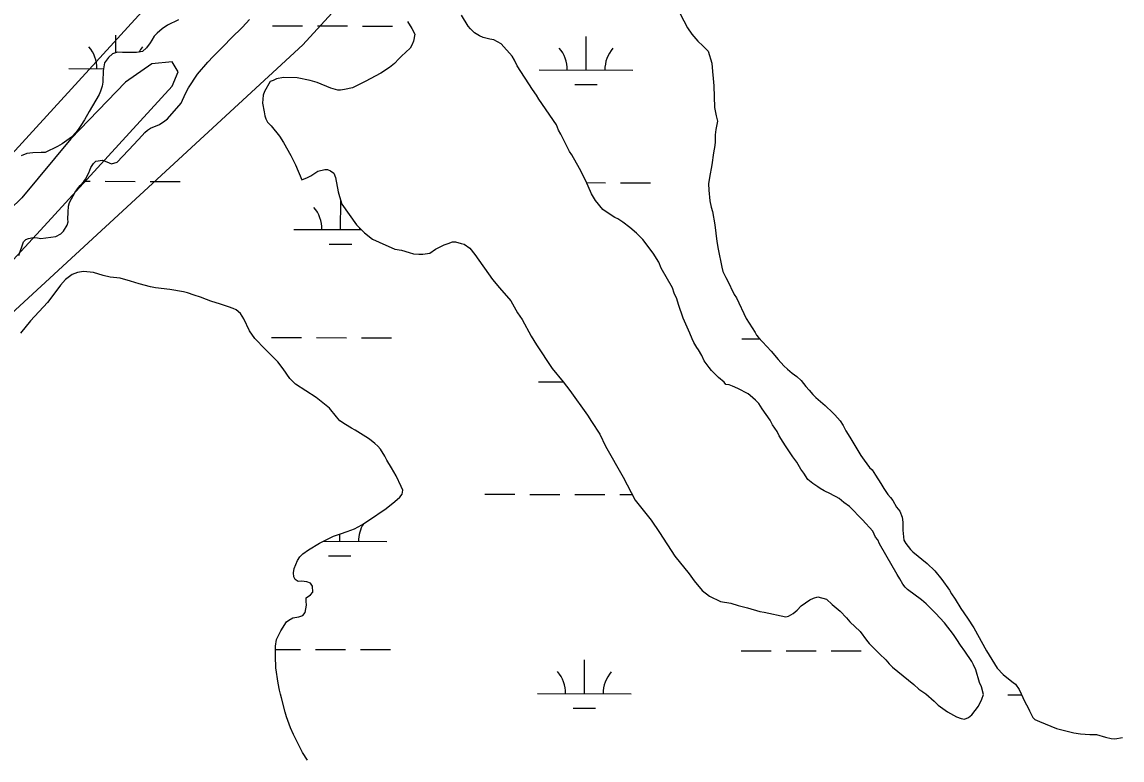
# Model space of a CAD drawing. Extents: x 3161665 to 3199565, y 885729 to 911164.
# Drawn here: x 3173239 to 3174412, y 905936 to 906724 of the extents above; entities that cross this region are included whole.
import ezdxf

# ---------------------------------------------------------------- set-up
doc = ezdxf.new("R2010")
doc.units = 0
for name, color, linetype in [('V-SITE-VEGE', 7, 'Continuous'), ('V-TOPO-SHOR', 7, 'Continuous'), ('V-WETL-SWMP', 7, 'Continuous')]:
    doc.layers.add(name, color=color, linetype=linetype)

msp = doc.modelspace()

# ---------------------------------------------------------------- linework, layer by layer
at = {"layer": 'V-SITE-VEGE'}
for p, q in [((3173377.2, 906679), (3173349.1, 906659.4)), ((3173398.9, 906681.1), (3173377.2, 906679)), ((3173405.4, 906670.3), (3173398.9, 906681.1)), ((3173398.9, 906655.1), (3173405.4, 906670.3)), ((3173262.4, 906505.6), (3173398.9, 906655.1)), ((3173349.1, 906659.4), (3173290.6, 906598.8)), ((3173290.6, 906598.8), (3173238.6, 906535.9)), ((3173238.6, 906535.9), (3173193.1, 906492.6)), ((3173134.6, 906369.1), (3173262.4, 906505.6))]:
    msp.add_line(p, q, dxfattribs=at)
at = {"layer": 'V-TOPO-SHOR'}
for points in [[(3173859.4, 907274.4), (3172854.7, 906174.7), (3172591.6, 905936.5)], [(3172726.7, 905823.2), (3172825.6, 905904.7), (3172889.8, 905982.7), (3172946.9, 906096.4), (3173046.7, 906209.9), (3173153.6, 906344.7), (3173538.2, 906699.3), (3173980, 907181.7)]]:
    msp.add_lwpolyline(points, dxfattribs=at)
at = {"layer": 'V-WETL-SWMP'}
for p, q in [((3173338.6, 906690.9), (3173338.7, 906709.6)), ((3173505.8, 906719.6), (3173537.8, 906719.5)), ((3173553.8, 906719.5), (3173585.8, 906719.4)), ((3173601.8, 906719.3), (3173633.8, 906719.2)), ((3173840.5, 906672.2), (3173840.6, 906708.2)), ((3173288.6, 906673.8), (3173325.5, 906673.7)), ((3173790.5, 906672.4), (3173890.5, 906672.1)), ((3173828.4, 906656.8), (3173852.4, 906656.8)), ((3173304.8, 906553.6), (3173311.4, 906553.6)), ((3173327.4, 906553.6), (3173359.4, 906553.5)), ((3173375.4, 906553.4), (3173407.4, 906553.4)), ((3173841.2, 906552.2), (3173861.3, 906552.1)), ((3173877.3, 906552.1), (3173909.3, 906552)), ((3173578.6, 906502.1), (3173578.7, 906532.8)), ((3173528.6, 906502.3), (3173600.6, 906502.1)), ((3173566.5, 906486.7), (3173590.5, 906486.7)), ((3173504.8, 906386.9), (3173536.8, 906386.8)), ((3173552.8, 906386.8), (3173584.8, 906386.7)), ((3173600.8, 906386.6), (3173632.8, 906386.6)), ((3174006.8, 906385.5), (3174025.8, 906385.5)), ((3173789.6, 906339.7), (3173816, 906339.6)), ((3173827.5, 906324.2), (3173827.7, 906324.2)), ((3173732.4, 906219.8), (3173764.4, 906219.7)), ((3173780.4, 906219.6), (3173812.4, 906219.6)), ((3173828.4, 906219.5), (3173860.4, 906219.4)), ((3173876.4, 906219.4), (3173889.7, 906219.3)), ((3173560.2, 906169.5), (3173627.7, 906169.3)), ((3173577.7, 906169.5), (3173577.7, 906177.4)), ((3173565.6, 906154.1), (3173589.6, 906154)), ((3173509.1, 906054.2), (3173535.9, 906054.1)), ((3173551.9, 906054.1), (3173583.9, 906054)), ((3173599.9, 906054), (3173631.9, 906053.9)), ((3174005.8, 906052.8), (3174037.8, 906052.8)), ((3174053.8, 906052.7), (3174085.8, 906052.6)), ((3174101.8, 906052.6), (3174133.8, 906052.5)), ((3173838.6, 906006.9), (3173838.7, 906042.9)), ((3173788.6, 906007), (3173888.6, 906006.7)), ((3174290.6, 906005.6), (3174305.2, 906005.6)), ((3173826.6, 905991.5), (3173850.6, 905991.4))]:
    msp.add_line(p, q, dxfattribs=at)
for points in [[(3173941, 906732.4), (3173948.5, 906717.3), (3173953.2, 906710.7), (3173959.6, 906703.3), (3173964.9, 906698.3), (3173970.7, 906692.5), (3173974.8, 906679.7), (3173975.2, 906670.7), (3173976.1, 906663.3), (3173976.9, 906655.5), (3173977.5, 906632.4), (3173979.3, 906623.6), (3173980.6, 906617.6), (3173979, 906609), (3173978.2, 906603.2), (3173978.3, 906595.6), (3173977.9, 906591.7), (3173976.5, 906583.9), (3173974.6, 906571.3), (3173972.1, 906557.8), (3173971.1, 906551), (3173971.3, 906544), (3173972.4, 906532.8), (3173973.9, 906526), (3173975.5, 906521.4), (3173977.8, 906507.2), (3173979.9, 906489.5), (3173981.3, 906481.1), (3173985.4, 906461.9), (3173986.5, 906457.5), (3173989.5, 906450.9), (3173991.1, 906448.3), (3173998.6, 906432.9), (3174000.8, 906429.1), (3174011.4, 906407.1), (3174020.9, 906392.2), (3174022.3, 906389.4), (3174024.3, 906387), (3174028.8, 906382.4), (3174037.8, 906372.4), (3174045.3, 906363.4), (3174051.6, 906356.7), (3174055.4, 906353.1), (3174060.2, 906348.9), (3174065.5, 906345.3), (3174069.9, 906340.9), (3174074.9, 906334.7), (3174078.4, 906330.9), (3174082.4, 906326.2), (3174085.6, 906323), (3174095.7, 906314.4), (3174103.8, 906306.6), (3174106, 906304.4), (3174111.4, 906297.9), (3174114.7, 906293.1), (3174117.7, 906287.3), (3174121.9, 906280.7), (3174133.7, 906261.1), (3174137.3, 906255.9), (3174143, 906248.1), (3174145.6, 906245.7), (3174149.2, 906239.9), (3174154.9, 906231.2), (3174158.1, 906225.8), (3174162.4, 906219.6), (3174165.2, 906216.4), (3174167.6, 906213.2), (3174171.7, 906206), (3174175.1, 906201.6), (3174177.7, 906195.4), (3174178.4, 906189.8), (3174178.6, 906181.4), (3174179.5, 906170.6)], [(3173235.3, 906474.5), (3173240.2, 906489), (3173242.8, 906491.4), (3173245.6, 906492.6), (3173250.6, 906493.7), (3173255, 906493.3), (3173258.8, 906492.7), (3173274.6, 906494.6), (3173280, 906497.6), (3173282.8, 906500.3), (3173286.8, 906506.7), (3173288, 906510.3), (3173287.6, 906513.1), (3173287.8, 906520.5), (3173288.4, 906527.2), (3173289.3, 906531), (3173295.3, 906542), (3173297.9, 906545.7), (3173300.7, 906549.1), (3173304.5, 906553.3), (3173306.4, 906555.9), (3173310, 906562.6), (3173312.2, 906568.2), (3173315, 906572.6), (3173317.4, 906575), (3173324.6, 906576.1), (3173329.2, 906574.5), (3173334.2, 906572.3), (3173340.2, 906574), (3173357.8, 906592.7), (3173366.7, 906602.4), (3173369.5, 906605.8), (3173372.5, 906608.2), (3173375.7, 906610.2), (3173385.3, 906614.3), (3173391.1, 906618.3), (3173393.7, 906620.4), (3173408.4, 906636.9), (3173413, 906647.3), (3173416.3, 906653.3), (3173425.9, 906667.8), (3173436.8, 906680.7), (3173442.6, 906686.8), (3173454, 906698.3), (3173461.7, 906706.3), (3173473.9, 906718), (3173481.3, 906726.1)], [(3173405.7, 906725.9), (3173393.9, 906720.2), (3173388.1, 906716.4), (3173382.9, 906711.8), (3173379.8, 906708.3), (3173377, 906704.1), (3173375.4, 906701.3), (3173371.6, 906695.9), (3173367, 906692.2), (3173360.6, 906691.2), (3173353.4, 906691), (3173346, 906691.1), (3173340.4, 906691.5), (3173335, 906689.5), (3173330.8, 906685.8), (3173326.8, 906680), (3173325.8, 906675.8), (3173325.2, 906671.4), (3173325.1, 906667.8), (3173324.7, 906663.7), (3173324.7, 906659.5), (3173324.1, 906655.1), (3173322.4, 906649.7), (3173321, 906646.1), (3173310.3, 906628), (3173305.3, 906619.1), (3173301.3, 906613.3), (3173299.3, 906609.9), (3173296.4, 906605.9), (3173291.4, 906600.8), (3173281.6, 906593.7), (3173276.6, 906590.7), (3173263.2, 906584.2), (3173259, 906584.4), (3173250.2, 906584), (3173243.8, 906583.3), (3173237.8, 906580.7)], [(3173649.9, 906724), (3173654.7, 906716.6), (3173657.8, 906710.5), (3173656.5, 906703.2), (3173654.6, 906698.9), (3173652.8, 906695.8), (3173643.6, 906687.3), (3173640.5, 906684.3), (3173636.2, 906679.4), (3173630.7, 906675.2), (3173621.5, 906669.1), (3173604.9, 906660), (3173591.4, 906653.4), (3173582.8, 906651.6), (3173578.6, 906651), (3173575.5, 906651), (3173568.2, 906652.9), (3173553.5, 906659.1), (3173546.2, 906661), (3173532.2, 906664.1), (3173517.5, 906664.2), (3173510.2, 906663)], [(3174039.4, 906293.9), (3174037, 906298.8), (3174028.5, 906311), (3174024.8, 906316.6), (3174021.2, 906320.2), (3174015.7, 906325.2), (3174013.3, 906327), (3174002.3, 906332.6), (3173996.8, 906335.1), (3173993.1, 906336.3), (3173989.5, 906336.9), (3173987.7, 906339.4), (3173981.6, 906344.3), (3173974.3, 906351.7), (3173971.8, 906354.8), (3173966.4, 906362.1), (3173964, 906367.6), (3173960.3, 906373.8), (3173958.5, 906376.2), (3173955.5, 906381.7), (3173953.7, 906385.4), (3173951.3, 906391.6), (3173944, 906407.5), (3173939.2, 906422.2), (3173937.4, 906428.3), (3173934.4, 906434.4), (3173932.6, 906440), (3173920.5, 906460.8), (3173918.1, 906467.5), (3173912, 906476.8), (3173901.1, 906491.5), (3173894.4, 906498.2), (3173887.1, 906504.4), (3173879.8, 906509.9), (3173874.3, 906513.6), (3173871.3, 906514.9), (3173868.2, 906516.7), (3173858.5, 906523.5), (3173850.6, 906533.3), (3173846.3, 906540.1), (3173840.3, 906554.2), (3173833.6, 906567.1), (3173825.2, 906581.8), (3173822.7, 906585.5), (3173813.7, 906603.8), (3173811.2, 906608.1), (3173808.8, 906613.7), (3173790, 906641.3), (3173787.6, 906645.6), (3173783.4, 906651.7), (3173767, 906676.9), (3173764, 906683), (3173761.6, 906687.3), (3173750, 906700.2), (3173742.1, 906704.5), (3173737.8, 906705.1), (3173730.5, 906707), (3173726.8, 906708.9), (3173721.3, 906712), (3173717.1, 906716.3), (3173714.7, 906719.3), (3173707.4, 906731)], [(3173510.2, 906663), (3173506.5, 906661.2), (3173503.4, 906660), (3173497.2, 906649.6), (3173496, 906645.4), (3173495.4, 906641.1), (3173495.3, 906636.8), (3173497.1, 906627.6), (3173497.7, 906623.3), (3173498.9, 906620.3), (3173500.7, 906616.6), (3173504.4, 906612.9), (3173513.5, 906601.9), (3173517.7, 906595.1), (3173525.6, 906581), (3173530.4, 906571.2), (3173537.1, 906555.3), (3173543.2, 906557.7), (3173546.9, 906559.5), (3173554.2, 906564.3), (3173561.6, 906566.1), (3173564.6, 906566.1), (3173567.7, 906564.9), (3173571.3, 906562.4), (3173573.1, 906557.5), (3173576.1, 906542.2), (3173577.3, 906537.3), (3173579.7, 906529.3), (3173595.5, 906507.2), (3173604, 906498.6), (3173612.5, 906491.9), (3173619.8, 906488.8), (3173636.3, 906481.3), (3173643.6, 906480.1), (3173651.6, 906477.6), (3173656.5, 906476.3), (3173662, 906475.7), (3173666.2, 906475.7), (3173673.6, 906476.9), (3173679.7, 906481.1), (3173688.9, 906485.9), (3173693.2, 906487.1), (3173698.1, 906488.9), (3173701.2, 906488.9), (3173707.3, 906487.1), (3173710.3, 906486.4), (3173716.4, 906482.1), (3173721.9, 906475.4), (3173740.7, 906449), (3173748, 906439.8), (3173760.1, 906426.2), (3173767.4, 906413.4), (3173772.2, 906406), (3173781.9, 906388.2), (3173787.4, 906379)], [(3173546.6, 906112.5), (3173549, 906115.1), (3173548.6, 906121.5), (3173546.4, 906124.9), (3173542.6, 906126.3), (3173536.7, 906127.1), (3173533.1, 906126.7), (3173529.9, 906128.7), (3173528.7, 906131.7), (3173528.3, 906135.9), (3173529, 906140.5), (3173532.6, 906149.1), (3173535.2, 906153.1), (3173538.4, 906156.2), (3173544.4, 906160.4), (3173556.2, 906167.5), (3173571.1, 906175), (3173578.3, 906177.6), (3173585.7, 906179.9), (3173593.3, 906182.7), (3173601.3, 906187.2), (3173608.3, 906191.6), (3173627.1, 906204.6), (3173636.3, 906211.8), (3173641.7, 906216.5), (3173644.3, 906219.7), (3173644.8, 906224.1), (3173643.2, 906227.9), (3173637.7, 906239.5), (3173632.9, 906247.9), (3173628, 906256.1), (3173625.8, 906260.3), (3173621.1, 906267.9), (3173618.1, 906271.1), (3173614.9, 906274), (3173609.4, 906278.4), (3173605.4, 906280.8), (3173594.2, 906288), (3173590.3, 906290.1), (3173583.7, 906294.1), (3173577.9, 906298.1), (3173574.2, 906302.3), (3173566.6, 906311.4), (3173552.5, 906323), (3173530.6, 906337.1), (3173524.3, 906343.3), (3173517.2, 906353.5), (3173511.4, 906361), (3173497.9, 906374.6), (3173487.2, 906385.8), (3173481.5, 906394.2), (3173475.4, 906406.7), (3173471.6, 906412.7), (3173467.2, 906416.5), (3173464, 906417.9), (3173459.1, 906419.7), (3173450.3, 906422.4), (3173440.1, 906425.8), (3173435.6, 906427.4), (3173429.2, 906430.1), (3173422.2, 906432.1), (3173415.2, 906434.7), (3173410.9, 906435.8), (3173396.3, 906438), (3173381.1, 906440.1), (3173375.6, 906441.1), (3173363.6, 906444.2), (3173354.2, 906447), (3173343.5, 906450.3), (3173332.7, 906451.4), (3173325.1, 906453.2), (3173314.8, 906456.2), (3173304.4, 906457.5), (3173297.8, 906456.3), (3173292.2, 906454.2), (3173285, 906448.8), (3173279.8, 906442.7), (3173273.7, 906434.5), (3173265.7, 906424.2), (3173247.6, 906404.7), (3173237, 906391.4)], [(3173787.4, 906379), (3173804.3, 906353.9), (3173815.9, 906339.7), (3173823.2, 906330.5), (3173842, 906304.1), (3173846.2, 906297.4), (3173855.3, 906283.9), (3173861.3, 906271), (3173880.1, 906237.9), (3173892.8, 906213.4), (3173909.8, 906191.9), (3173918.9, 906179), (3173935.3, 906153.8), (3173950.4, 906134.8), (3173955.9, 906127.4), (3173964.4, 906117), (3173972.3, 906110.8), (3173983.9, 906105.3), (3173994.9, 906103.4), (3174002.8, 906100.9), (3174012.6, 906098.4), (3174026, 906094.6), (3174030.3, 906094), (3174053.5, 906089), (3174056.6, 906089.6), (3174061.5, 906092.6), (3174065.8, 906096.2), (3174070.1, 906100.5), (3174079.3, 906107.2), (3174083, 906109), (3174087.9, 906110.2), (3174097, 906107.7), (3174103.1, 906102.1), (3174111.6, 906094.8), (3174118.3, 906088), (3174122, 906083.7), (3174132.9, 906073.2), (3174139.6, 906064), (3174142.6, 906060.4), (3174153.6, 906049.3), (3174160.2, 906043.1), (3174163.9, 906038.8), (3174167.5, 906035.1), (3174190.1, 906016.7), (3174195.5, 906011.8), (3174202.8, 906006.8), (3174212, 905998.8), (3174216.2, 905994.5), (3174226, 905987.7), (3174235.7, 905982.2), (3174240.6, 905980.3), (3174244.3, 905979.7), (3174248.6, 905981.5), (3174252.2, 905984.5), (3174259, 905993.7), (3174262.7, 906001), (3174264.6, 906005.9), (3174262.2, 906014.4), (3174260.4, 906018.7), (3174256.2, 906032.2), (3174253.8, 906037.7), (3174251.9, 906041.4), (3174244.7, 906052.4), (3174239.8, 906058.6), (3174236.2, 906064.7), (3174232.5, 906070.2), (3174222.8, 906082.5), (3174213.1, 906093), (3174203.4, 906102.8), (3174198.5, 906107.1), (3174183.3, 906118.2), (3174180.9, 906120.7), (3174178.4, 906123.7), (3174175.4, 906129.3), (3174172.4, 906134.2), (3174160.3, 906155), (3174153.6, 906166.7), (3174151.8, 906171), (3174149.4, 906174), (3174146.3, 906180.2), (3174135.4, 906192.4), (3174121.4, 906206.6), (3174115.3, 906210.9), (3174110.5, 906215.2), (3174107.4, 906217.1), (3174104.4, 906218.3), (3174101.3, 906220.1), (3174094.6, 906223.2), (3174090.3, 906225.7), (3174087.9, 906227.6), (3174082.4, 906231.3), (3174077, 906235.6), (3174072.7, 906242.3), (3174069.7, 906246.6), (3174065.4, 906254), (3174061.2, 906259.5), (3174053.3, 906271.2), (3174050.9, 906275.4), (3174046.6, 906282.2), (3174044.2, 906286.5), (3174039.4, 906293.9)], [(3174179.5, 906170.6), (3174181.5, 906167), (3174186.5, 906160.6), (3174189, 906158.2), (3174204.5, 906145.9), (3174212.5, 906138.1), (3174220, 906128.7), (3174228.1, 906117.5), (3174230.5, 906113.3), (3174234.3, 906107.9), (3174240.4, 906097.8), (3174247.3, 906087.6), (3174254, 906077.2), (3174267.7, 906052.6), (3174278.9, 906034.2), (3174285.3, 906027.4), (3174293, 906021.3), (3174296, 906018.7), (3174298.6, 906016.9), (3174302.6, 906011.3), (3174308.5, 905998.3), (3174312, 905991.9), (3174313.6, 905988.5), (3174315.8, 905984.5), (3174317, 905981.5), (3174319.4, 905979.5), (3174324.1, 905977.2), (3174342.5, 905969.8), (3174360.8, 905965.3), (3174368, 905964.2), (3174377.9, 905963.2), (3174384.9, 905963.5), (3174394.7, 905960.5), (3174400.7, 905959.1), (3174404.5, 905958.8), (3174412.8, 905960)], [(3173543.4, 905935.9), (3173538, 905944.1), (3173533.5, 905952.7), (3173528.2, 905963.3), (3173525, 905970.5), (3173520.9, 905982.3), (3173519.5, 905987.1), (3173515.6, 906002.5), (3173514.4, 906006.5), (3173513.5, 906010.5), (3173511.9, 906018.3), (3173509.6, 906034.5), (3173509.1, 906046.8), (3173509.1, 906057.6), (3173510, 906064.6), (3173514.6, 906073.8), (3173520.9, 906083.5), (3173523.3, 906085.5), (3173527.7, 906087.8), (3173534.1, 906088.8), (3173538.1, 906090.2), (3173540.9, 906093.6), (3173542.3, 906101.3), (3173541.7, 906105.7), (3173541.8, 906109.3), (3173546.6, 906112.5)]]:
    msp.add_lwpolyline(points, dxfattribs=at)
for centre, start, end in [((3173283.3, 906674.2), 359.0698, 40.6135), ((3173393.8, 906673.9), 139.0698, 149.9015), ((3173785.2, 906672.9), 359.0698, 40.6135), ((3173895.7, 906672.6), 139.0698, 180.6135), ((3173523.3, 906502.8), 359.0698, 40.6135), ((3173633.8, 906502.5), 177.353, 180.6135), ((3173632.9, 906169.8), 148.4766, 180.6135), ((3173783.4, 906007.5), 359.0698, 40.6135), ((3173893.9, 906007.2), 139.0698, 180.6135)]:
    msp.add_arc(centre, 35.2, start, end, dxfattribs=at)

doc.saveas('drawing.dxf')
